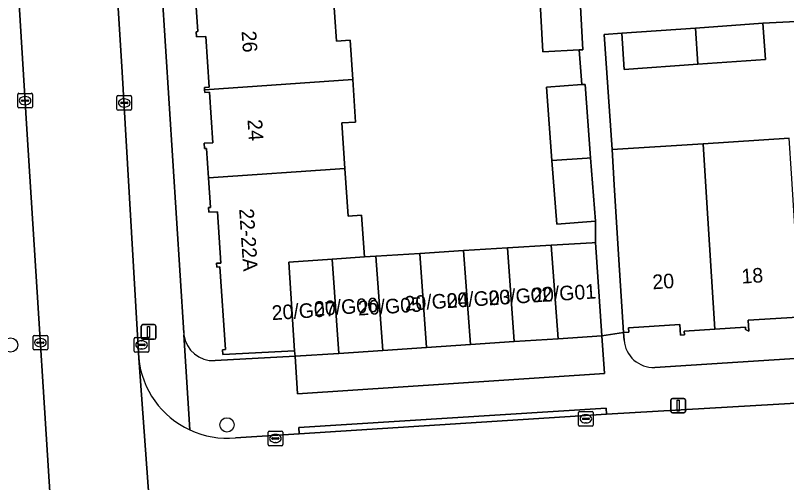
# Model space of a CAD drawing. Extents: x 159680 to 160786, y 387323 to 388340.
# Drawn here: x 160217.9 to 160270.7, y 387950.4 to 387982.4 of the extents above; entities that cross this region are included whole.
import ezdxf

# ---------------------------------------------------------------- set-up
doc = ezdxf.new("R2010")
doc.units = 0
for name, color, linetype in [('IMGEO_Boom', 7, 'Continuous'), ('IMGEO_Erf', 7, 'Continuous'), ('IMGEO_Groenvoorziening', 7, 'Continuous'), ('IMGEO_Kolk', 7, 'Continuous'), ('IMGEO_Lichtmast', 7, 'Continuous'), ('IMGEO_Pand', 7, 'Continuous'), ('IMGEO_Pand_nummerreeks', 7, 'Continuous'), ('IMGEO_Parkeervlak_open', 7, 'Continuous'), ('IMGEO_Rijbaan_lokaal_open', 7, 'Continuous'), ('IMGEO_Voetpad_open', 7, 'Continuous')]:
    doc.layers.add(name, color=color, linetype=linetype)

msp = doc.modelspace()

# ---------------------------------------------------------------- linework, layer by layer
at = {"layer": 'IMGEO_Boom'}
for centre in [(160217.572, 387959.846), (160232.386, 387954.372)]:
    msp.add_circle(centre, 0.489, dxfattribs=at)
at = {"layer": 'IMGEO_Erf'}
for points in [[(160226.932, 388000), (160229.423, 387960.673)], [(160239.654, 387983.991), (160239.875, 387980.683), (160240.815, 387980.746), (160240.996, 387978.041), (160241.19, 387975.13), (160240.253, 387975.067), (160240.461, 387971.954), (160240.679, 387968.681), (160241.601, 387968.743), (160241.792, 387965.896), (160242.579, 387965.944), (160245.582, 387966.129), (160248.584, 387966.314), (160251.587, 387966.499), (160254.589, 387966.684), (160257.385, 387966.856), (160257.628, 387966.871), (160257.611, 387968.33), (160254.961, 387968.133), (160254.637, 387972.484), (160254.263, 387977.514), (160256.684, 387977.694), (160256.507, 387980.073), (160254.01, 387979.936), (160253.733, 387984.981)], [(160230.937, 387981.003), (160230.297, 387980.96), (160230.273, 387981.318), (160230.384, 387981.325), (160230.25, 387983.33)], [(160271.355, 387982.025), (160269.08, 387981.899), (160269.257, 387979.416), (160264.636, 387979.087), (160259.594, 387978.728), (160259.417, 387981.211), (160258.202, 387981.128), (160258.75, 387973.25), (160264.982, 387973.644), (160270.882, 387974.019)], [(160231.569, 387958.782), (160237.047, 387959.074), (160237.021, 387959.458), (160232.108, 387959.196), (160232.086, 387959.515), (160232.286, 387959.529), (160231.907, 387965.2), (160231.697, 387965.186), (160231.68, 387965.446), (160231.964, 387965.465), (160231.729, 387968.982), (160231.151, 387968.944), (160231.13, 387969.269), (160231.253, 387969.277), (160231.119, 387971.298), (160230.984, 387973.32), (160230.853, 387973.311), (160230.828, 387973.674), (160231.414, 387973.713), (160231.184, 387977.169), (160230.863, 387977.148), (160230.851, 387977.328), (160230.839, 387977.507), (160231.169, 387977.529), (160230.937, 387981.003)], [(160261.684, 387958.316), (160317.8, 387961.918)], [(160271.466, 387961.766), (160268.069, 387961.551), (160268.117, 387960.794), (160267.901, 387960.901), (160267.891, 387961.071), (160265.79, 387960.938), (160263.689, 387960.805), (160263.706, 387960.535), (160263.432, 387960.517), (160263.385, 387961.252), (160259.874, 387961.03), (160259.893, 387960.721), (160259.544, 387960.699), (160259.576, 387960.186)]]:
    msp.add_lwpolyline(points, dxfattribs=at)
for centre, radius, start, end in [((160230.895, 387960.751), 1.474, 183.0457, 188.2035), ((160231.439, 387960.797), 2.019, 187.2831, 273.6948), ((160261.573, 387960.314), 2.001, 183.6636, 273.1841)]:
    msp.add_arc(centre, radius, start, end, dxfattribs=at)
at = {"layer": 'IMGEO_Groenvoorziening'}
for points in [[(160218.682, 387974.632), (160217.994, 387985.826), (160217.822, 387988.611), (160216.919, 387999.976), (160216.805, 388000.906)], [(160212.662, 387941.993), (160216.836, 387942.285), (160220.722, 387942.558), (160218.682, 387974.632)]]:
    msp.add_lwpolyline(points, dxfattribs=at)
at = {"layer": 'IMGEO_Kolk'}
for p, q in [((160218.059, 387976.17), (160218.059, 387977.022)), ((160218.134, 387977.096), (160218.986, 387977.096)), ((160218.547, 387976.876), (160218.572, 387976.876)), ((160219.06, 387977.022), (160219.06, 387976.17)), ((160224.852, 387976.012), (160224.852, 387976.864)), ((160224.927, 387976.938), (160225.779, 387976.938)), ((160225.34, 387976.718), (160225.365, 387976.718)), ((160225.853, 387976.864), (160225.853, 387976.012)), ((160218.318, 387976.59), (160218.318, 387976.602)), ((160218.756, 387976.553), (160218.358, 387976.553)), ((160218.361, 387976.639), (160218.759, 387976.639)), ((160218.57, 387976.316), (160218.545, 387976.316)), ((160218.802, 387976.602), (160218.802, 387976.59)), ((160225.111, 387976.432), (160225.111, 387976.444)), ((160225.549, 387976.395), (160225.151, 387976.395)), ((160225.154, 387976.481), (160225.552, 387976.481)), ((160225.595, 387976.444), (160225.595, 387976.432)), ((160218.986, 387976.096), (160218.134, 387976.096)), ((160225.779, 387975.938), (160224.927, 387975.938)), ((160225.363, 387976.158), (160225.338, 387976.158)), ((160219.11, 387959.582), (160219.11, 387960.434)), ((160219.185, 387960.508), (160220.037, 387960.508)), ((160220.111, 387960.434), (160220.111, 387959.582)), ((160226.117, 387960.353), (160226.969, 387960.353)), ((160219.369, 387960.002), (160219.369, 387960.014)), ((160219.807, 387959.965), (160219.409, 387959.965)), ((160219.412, 387960.051), (160219.81, 387960.051)), ((160219.598, 387960.288), (160219.623, 387960.288)), ((160219.853, 387960.014), (160219.853, 387960.002)), ((160226.042, 387959.427), (160226.042, 387960.279)), ((160226.301, 387959.847), (160226.301, 387959.859)), ((160226.739, 387959.81), (160226.341, 387959.81)), ((160226.344, 387959.896), (160226.742, 387959.896)), ((160226.53, 387960.133), (160226.555, 387960.133)), ((160226.785, 387959.859), (160226.785, 387959.847)), ((160227.043, 387960.279), (160227.043, 387959.427)), ((160220.037, 387959.508), (160219.185, 387959.508)), ((160219.621, 387959.728), (160219.596, 387959.728)), ((160226.969, 387959.353), (160226.117, 387959.353)), ((160226.553, 387959.573), (160226.528, 387959.573)), ((160256.46, 387954.36), (160256.46, 387955.212)), ((160256.535, 387955.286), (160257.387, 387955.286)), ((160256.948, 387955.066), (160256.973, 387955.066)), ((160257.461, 387955.212), (160257.461, 387954.36)), ((160256.719, 387954.78), (160256.719, 387954.792)), ((160257.157, 387954.743), (160256.759, 387954.743)), ((160256.762, 387954.829), (160257.16, 387954.829)), ((160257.203, 387954.792), (160257.203, 387954.78)), ((160257.387, 387954.286), (160256.535, 387954.286)), ((160256.971, 387954.506), (160256.946, 387954.506)), ((160235.204, 387953.018), (160235.204, 387953.87)), ((160235.279, 387953.944), (160236.131, 387953.944)), ((160235.506, 387953.487), (160235.904, 387953.487)), ((160235.692, 387953.724), (160235.717, 387953.724)), ((160236.205, 387953.87), (160236.205, 387953.018)), ((160236.131, 387952.944), (160235.279, 387952.944)), ((160235.463, 387953.438), (160235.463, 387953.45)), ((160235.901, 387953.401), (160235.503, 387953.401)), ((160235.715, 387953.164), (160235.69, 387953.164)), ((160235.947, 387953.45), (160235.947, 387953.438))]:
    msp.add_line(p, q, dxfattribs=at)
for points in [[(160218.059, 387976.17), (160218.059, 387977.022)], [(160218.134, 387977.096), (160218.986, 387977.096)], [(160219.06, 387977.022), (160219.06, 387976.17)], [(160224.852, 387976.012), (160224.852, 387976.864)], [(160224.927, 387976.938), (160225.779, 387976.938)], [(160225.853, 387976.864), (160225.853, 387976.012)], [(160218.986, 387976.096), (160218.134, 387976.096)], [(160225.779, 387975.938), (160224.927, 387975.938)], [(160219.11, 387959.582), (160219.11, 387960.434)], [(160219.185, 387960.508), (160220.037, 387960.508)], [(160220.111, 387960.434), (160220.111, 387959.582)], [(160226.117, 387960.353), (160226.969, 387960.353)], [(160226.042, 387959.427), (160226.042, 387960.279)], [(160227.043, 387960.279), (160227.043, 387959.427)], [(160220.037, 387959.508), (160219.185, 387959.508)], [(160226.969, 387959.353), (160226.117, 387959.353)], [(160256.46, 387954.36), (160256.46, 387955.212)], [(160256.535, 387955.286), (160257.387, 387955.286)], [(160257.461, 387955.212), (160257.461, 387954.36)], [(160257.387, 387954.286), (160256.535, 387954.286)], [(160235.204, 387953.018), (160235.204, 387953.87)], [(160235.279, 387953.944), (160236.131, 387953.944)], [(160236.205, 387953.87), (160236.205, 387953.018)], [(160236.131, 387952.944), (160235.279, 387952.944)]]:
    msp.add_lwpolyline(points, dxfattribs=at)
for centre, radius, start, end in [((160218.136, 387977.02), 0.0765, 91.552, 178.448), ((160218.136, 387977.02), 0.0765, 91.552, 178.448), ((160218.984, 387977.02), 0.0765, 1.552, 88.448), ((160218.984, 387977.02), 0.0765, 1.552, 88.448), ((160224.929, 387976.862), 0.0765, 91.552, 178.448), ((160224.929, 387976.862), 0.0765, 91.552, 178.448), ((160225.777, 387976.862), 0.0765, 1.552, 88.448), ((160225.777, 387976.862), 0.0765, 1.552, 88.448), ((160218.358, 387976.599), 0.0403, 85.8775, 175.7526), ((160218.355, 387976.589), 0.0366, 178.938, 274.7102), ((160218.759, 387976.596), 0.043, 264.8664, 352.4533), ((160218.763, 387976.601), 0.0386, 1.7309, 96.639), ((160225.151, 387976.441), 0.0403, 85.8775, 175.7526), ((160225.148, 387976.431), 0.0366, 178.938, 274.7102), ((160225.552, 387976.438), 0.043, 264.8664, 352.4533), ((160225.556, 387976.443), 0.0386, 1.7309, 96.639), ((160218.136, 387976.172), 0.0765, 181.552, 268.448), ((160218.136, 387976.172), 0.0765, 181.552, 268.448), ((160218.984, 387976.172), 0.0765, 271.552, 358.448), ((160218.984, 387976.172), 0.0765, 271.552, 358.448), ((160224.929, 387976.014), 0.0765, 181.552, 268.448), ((160224.929, 387976.014), 0.0765, 181.552, 268.448), ((160225.777, 387976.014), 0.0765, 271.552, 358.448), ((160225.777, 387976.014), 0.0765, 271.552, 358.448), ((160219.187, 387960.432), 0.0765, 91.552, 178.448), ((160219.187, 387960.432), 0.0765, 91.552, 178.448), ((160220.035, 387960.432), 0.0765, 1.552, 88.448), ((160220.035, 387960.432), 0.0765, 1.552, 88.448), ((160226.119, 387960.277), 0.0765, 91.552, 178.448), ((160226.119, 387960.277), 0.0765, 91.552, 178.448), ((160226.967, 387960.277), 0.0765, 1.552, 88.448), ((160226.967, 387960.277), 0.0765, 1.552, 88.448), ((160219.409, 387960.011), 0.0403, 85.8775, 175.7526), ((160219.406, 387960.001), 0.0366, 178.938, 274.7102), ((160219.81, 387960.008), 0.043, 264.8664, 352.4533), ((160219.814, 387960.013), 0.0386, 1.7309, 96.639), ((160226.341, 387959.856), 0.0403, 85.8775, 175.7526), ((160226.338, 387959.846), 0.0366, 178.938, 274.7102), ((160226.742, 387959.853), 0.043, 264.8664, 352.4533), ((160226.746, 387959.858), 0.0386, 1.7309, 96.639), ((160219.187, 387959.584), 0.0765, 181.552, 268.448), ((160219.187, 387959.584), 0.0765, 181.552, 268.448), ((160220.035, 387959.584), 0.0765, 271.552, 358.448), ((160220.035, 387959.584), 0.0765, 271.552, 358.448), ((160226.119, 387959.429), 0.0765, 181.552, 268.448), ((160226.119, 387959.429), 0.0765, 181.552, 268.448), ((160226.967, 387959.429), 0.0765, 271.552, 358.448), ((160226.967, 387959.429), 0.0765, 271.552, 358.448), ((160256.537, 387955.21), 0.0765, 91.552, 178.448), ((160256.537, 387955.21), 0.0765, 91.552, 178.448), ((160257.385, 387955.21), 0.0765, 1.552, 88.448), ((160257.385, 387955.21), 0.0765, 1.552, 88.448), ((160256.759, 387954.789), 0.0403, 85.8775, 175.7526), ((160256.756, 387954.779), 0.0366, 178.938, 274.7102), ((160257.16, 387954.786), 0.043, 264.8664, 352.4533), ((160257.164, 387954.791), 0.0386, 1.7309, 96.639), ((160256.537, 387954.362), 0.0765, 181.552, 268.448), ((160256.537, 387954.362), 0.0765, 181.552, 268.448), ((160257.385, 387954.362), 0.0765, 271.552, 358.448), ((160257.385, 387954.362), 0.0765, 271.552, 358.448), ((160235.281, 387953.868), 0.0765, 91.552, 178.448), ((160235.281, 387953.868), 0.0765, 91.552, 178.448), ((160235.503, 387953.447), 0.0403, 85.8775, 175.7526), ((160235.908, 387953.449), 0.0386, 1.7309, 96.639), ((160236.129, 387953.868), 0.0765, 1.552, 88.448), ((160236.129, 387953.868), 0.0765, 1.552, 88.448), ((160235.281, 387953.02), 0.0765, 181.552, 268.448), ((160235.281, 387953.02), 0.0765, 181.552, 268.448), ((160235.5, 387953.437), 0.0366, 178.938, 274.7102), ((160235.904, 387953.444), 0.043, 264.8664, 352.4533), ((160236.129, 387953.02), 0.0765, 271.552, 358.448), ((160236.129, 387953.02), 0.0765, 271.552, 358.448)]:
    msp.add_arc(centre, radius, start, end, dxfattribs=at)
for centre, major_axis, ratio, start_param, end_param in [((160218.546, 387976.596), (-0.387, 0.002), 0.722429, 4.712389, 7.853982), ((160218.571, 387976.596), (-0.39, 0.002), 0.717154, 1.570796, 4.712389), ((160225.339, 387976.438), (-0.387, 0.002), 0.722429, 4.712389, 7.853982), ((160225.364, 387976.438), (-0.39, 0.002), 0.717154, 1.570796, 4.712389), ((160219.597, 387960.008), (-0.387, 0.002), 0.722429, 4.712389, 7.853982), ((160219.622, 387960.008), (-0.39, 0.002), 0.717154, 1.570796, 4.712389), ((160226.529, 387959.853), (-0.387, 0.002), 0.722429, 4.712389, 7.853982), ((160226.554, 387959.853), (-0.39, 0.002), 0.717154, 1.570796, 4.712389), ((160256.947, 387954.786), (-0.387, 0.002), 0.722429, 4.712389, 7.853982), ((160256.972, 387954.786), (-0.39, 0.002), 0.717154, 1.570796, 4.712389), ((160235.691, 387953.444), (-0.387, 0.002), 0.722429, 4.712389, 7.853982), ((160235.716, 387953.444), (-0.39, 0.002), 0.717154, 1.570796, 4.712389)]:
    msp.add_ellipse(centre, major_axis=major_axis, ratio=ratio, start_param=start_param, end_param=end_param, dxfattribs=at)
at = {"layer": 'IMGEO_Lichtmast'}
for p, q in [((160226.522, 387960.344), (160226.522, 387961.144)), ((160226.522, 387961.144), (160226.522, 387960.344)), ((160226.622, 387961.244), (160227.412, 387961.244)), ((160227.412, 387961.244), (160226.622, 387961.244)), ((160227.512, 387961.144), (160227.512, 387960.344)), ((160227.512, 387960.344), (160227.512, 387961.144)), ((160227.412, 387960.244), (160226.622, 387960.244)), ((160226.622, 387960.244), (160227.412, 387960.244)), ((160262.887, 387956.189), (160263.677, 387956.189)), ((160263.677, 387956.189), (160262.887, 387956.189)), ((160262.787, 387955.289), (160262.787, 387956.089)), ((160262.787, 387956.089), (160262.787, 387955.289)), ((160263.777, 387956.089), (160263.777, 387955.289)), ((160263.777, 387955.289), (160263.777, 387956.089)), ((160263.677, 387955.189), (160262.887, 387955.189)), ((160262.887, 387955.189), (160263.677, 387955.189))]:
    msp.add_line(p, q, dxfattribs=at)
for points in [[(160226.942, 387961.119), (160227.092, 387961.119), (160227.092, 387960.369), (160226.942, 387960.369), (160226.942, 387961.119)], [(160263.207, 387956.064), (160263.357, 387956.064), (160263.357, 387955.314), (160263.207, 387955.314), (160263.207, 387956.064)]]:
    msp.add_lwpolyline(points, dxfattribs=at)
for centre, start, end in [((160226.622, 387961.144), 90, 180), ((160226.622, 387961.144), 90, 180), ((160227.412, 387961.144), 0, 90), ((160227.412, 387961.144), 360, 90), ((160226.622, 387960.344), 180, 270), ((160226.622, 387960.344), 180, 270), ((160227.412, 387960.344), 270, 0), ((160227.412, 387960.344), 270, 0), ((160262.887, 387956.089), 90, 180), ((160262.887, 387956.089), 90, 180), ((160263.677, 387956.089), 0, 90), ((160263.677, 387956.089), 360, 90), ((160262.887, 387955.289), 180, 270), ((160262.887, 387955.289), 180, 270), ((160263.677, 387955.289), 270, 0), ((160263.677, 387955.289), 270, 0)]:
    msp.add_arc(centre, 0.1, start, end, dxfattribs=at)
at = {"layer": 'IMGEO_Pand'}
for points in [[(160256.475, 387985.173), (160253.733, 387984.981), (160254.01, 387979.936), (160256.507, 387980.073), (160256.753, 387980.086)], [(160240.996, 387978.041), (160240.815, 387980.746), (160239.875, 387980.683), (160239.654, 387983.991), (160230.25, 387983.33), (160230.384, 387981.325), (160230.273, 387981.318), (160230.297, 387980.96), (160230.937, 387981.003), (160231.169, 387977.529), (160230.839, 387977.507), (160230.851, 387977.328)], [(160259.417, 387981.211), (160259.594, 387978.728), (160264.636, 387979.087), (160264.478, 387981.571)], [(160269.257, 387979.416), (160269.08, 387981.899), (160264.478, 387981.571), (160264.636, 387979.087)], [(160230.851, 387977.328), (160230.863, 387977.148), (160231.184, 387977.169), (160231.414, 387973.713), (160230.828, 387973.674), (160230.853, 387973.311), (160230.984, 387973.32), (160231.119, 387971.298), (160240.461, 387971.954), (160240.253, 387975.067), (160241.19, 387975.13), (160240.996, 387978.041)], [(160256.684, 387977.694), (160254.263, 387977.514), (160254.637, 387972.484), (160257.057, 387972.664), (160257.288, 387972.681), (160256.914, 387977.711)], [(160265.194, 387970.311), (160264.982, 387973.644), (160258.75, 387973.25), (160258.903, 387970.835), (160259.228, 387965.69), (160259.544, 387960.699), (160259.893, 387960.721), (160259.874, 387961.03), (160263.385, 387961.252), (160263.432, 387960.517), (160263.706, 387960.535), (160263.689, 387960.805), (160265.79, 387960.938)], [(160271.036, 387971.599), (160270.882, 387974.019), (160264.982, 387973.644), (160265.194, 387970.311), (160265.79, 387960.938), (160267.891, 387961.071), (160267.901, 387960.901), (160268.117, 387960.794), (160268.069, 387961.551), (160271.466, 387961.766), (160271.485, 387961.456), (160271.68, 387961.468)], [(160257.288, 387972.681), (160257.057, 387972.664), (160254.637, 387972.484), (160254.961, 387968.133), (160257.611, 387968.33)], [(160241.601, 387968.743), (160240.679, 387968.681), (160240.461, 387971.954), (160231.119, 387971.298), (160231.253, 387969.277), (160231.13, 387969.269), (160231.151, 387968.944), (160231.729, 387968.982), (160231.964, 387965.465), (160231.68, 387965.446), (160231.697, 387965.186), (160231.907, 387965.2), (160232.286, 387959.529), (160232.086, 387959.515), (160232.108, 387959.196), (160237.021, 387959.458), (160236.616, 387965.515), (160239.579, 387965.733), (160241.792, 387965.896)], [(160255.055, 387960.277), (160254.589, 387966.684), (160251.587, 387966.499), (160252.053, 387960.076)], [(160257.628, 387966.871), (160257.385, 387966.856), (160254.589, 387966.684), (160255.055, 387960.277), (160258.055, 387960.477)], [(160249.052, 387959.876), (160248.584, 387966.314), (160245.582, 387966.129), (160246.051, 387959.675)], [(160252.053, 387960.076), (160251.587, 387966.499), (160248.584, 387966.314), (160249.052, 387959.876)], [(160239.579, 387965.733), (160236.616, 387965.515), (160237.021, 387959.458), (160237.047, 387959.074), (160240.048, 387959.274)], [(160243.05, 387959.475), (160242.579, 387965.944), (160241.792, 387965.896), (160239.579, 387965.733), (160240.048, 387959.274)], [(160246.051, 387959.675), (160245.582, 387966.129), (160242.579, 387965.944), (160243.05, 387959.475)]]:
    msp.add_lwpolyline(points, close=True, dxfattribs=at)
at = {"layer": 'IMGEO_Parkeervlak_open'}
msp.add_lwpolyline([(160237.047, 387959.074), (160237.219, 387956.499), (160258.227, 387957.902), (160258.055, 387960.477), (160255.055, 387960.277), (160252.053, 387960.076), (160249.052, 387959.876), (160246.051, 387959.675), (160243.05, 387959.475), (160240.048, 387959.274)], close=True, dxfattribs=at)
at = {"layer": 'IMGEO_Rijbaan_lokaal_open'}
msp.add_lwpolyline([(160226.342, 387958.942), (160225.2, 387978.551), (160224.731, 387986.263), (160217.994, 387985.826), (160218.682, 387974.632), (160220.722, 387942.558), (160220.879, 387940.086), (160221.302, 387933.442), (160221.586, 387928.904), (160228.383, 387929.335), (160227.707, 387940.29), (160227.701, 387940.407)], close=True, dxfattribs=at)
for points in [[(160347.471, 387960.784), (160346.992, 387960.754), (160342.501, 387960.464), (160321.729, 387959.123), (160297.08, 387957.531), (160275.29, 387956.094), (160258.373, 387955.115), (160237.33, 387953.764), (160232.971, 387953.482)], [(160226.342, 387958.942), (160227.701, 387940.407)]]:
    msp.add_lwpolyline(points, dxfattribs=at)
for centre, radius, start, end in [((160232.42, 387959.567), 6.11, 185.869, 245.0761), ((160232.422, 387959.58), 6.122, 245.1098, 275.1462)]:
    msp.add_arc(centre, radius, start, end, dxfattribs=at)
at = {"layer": 'IMGEO_Voetpad_open'}
for points in [[(160222.869, 388014.698), (160222.934, 388013.573), (160222.962, 388013.416), (160223.262, 388008.511), (160223.386, 388007.765), (160223.884, 388007.797), (160224.337, 388000.982), (160223.839, 388000.95), (160223.896, 388000), (160223.909, 387999.789), (160224.562, 387989.047), (160224.731, 387986.263), (160225.2, 387978.551), (160226.342, 387958.942)], [(160229.423, 387960.673), (160226.932, 388000)], [(160256.475, 387985.173), (160256.753, 387980.086), (160256.507, 387980.073), (160256.684, 387977.694), (160256.914, 387977.711), (160257.288, 387972.681), (160257.611, 387968.33), (160257.628, 387966.871), (160258.055, 387960.477), (160259.544, 387960.699), (160259.228, 387965.69), (160258.903, 387970.835), (160258.75, 387973.25), (160258.202, 387981.128), (160259.417, 387981.211), (160264.478, 387981.571), (160269.08, 387981.899), (160271.355, 387982.025)], [(160317.8, 387961.918), (160261.684, 387958.316)], [(160232.971, 387953.482), (160237.33, 387953.764), (160237.313, 387954.194), (160258.347, 387955.523), (160258.373, 387955.115), (160275.29, 387956.094), (160297.08, 387957.531), (160321.729, 387959.123), (160321.696, 387959.621), (160342.468, 387960.962), (160342.501, 387960.464), (160346.992, 387960.754), (160347.471, 387960.784)], [(160229.845, 387954.026), (160229.436, 387960.541)], [(160229.436, 387960.541), (160229.845, 387954.026)], [(160259.576, 387960.186), (160259.544, 387960.699), (160258.055, 387960.477), (160258.227, 387957.902), (160237.219, 387956.499), (160237.047, 387959.074), (160231.569, 387958.782)]]:
    msp.add_lwpolyline(points, dxfattribs=at)
msp.add_lwpolyline([(160258.373, 387955.115), (160258.347, 387955.523), (160237.313, 387954.194), (160237.33, 387953.764)], close=True, dxfattribs=at)
for centre, radius, start, end in [((160230.895, 387960.751), 1.474, 183.0457, 188.2035), ((160231.439, 387960.797), 2.019, 187.2831, 273.6948), ((160261.573, 387960.314), 2.001, 183.6636, 273.1841), ((160232.42, 387959.567), 6.11, 185.869, 245.0761), ((160232.422, 387959.58), 6.122, 245.1098, 275.1462)]:
    msp.add_arc(centre, radius, start, end, dxfattribs=at)

# ---------------------------------------------------------------- texts
at = {"layer": 'IMGEO_Pand_nummerreeks'}
for s, rotation, p in [('26', 273.8163, (160233.386, 387981.352)), ('24', 273.8163, (160233.791, 387975.289)), ('22-22A', 273.8214, (160233.219, 387969.172)), ('18', 3.6612, (160267.646, 387964.053)), ('20', 3.6612, (160261.547, 387963.662)), ('20/G03', 3.7314, (160247.454, 387962.375)), ('20/G02', 3.7314, (160250.323, 387962.562)), ('20/G01', 3.73, (160253.314, 387962.757)), ('20/G06', 3.7314, (160238.38, 387961.827)), ('20/G05', 3.7314, (160241.385, 387961.862)), ('20/G04', 3.7314, (160244.579, 387962.187)), ('20/G07', 3.73, (160235.48, 387961.548))]:
    msp.add_text(s, height=1, rotation=rotation, dxfattribs=at).set_placement(p)

doc.saveas('drawing.dxf')
